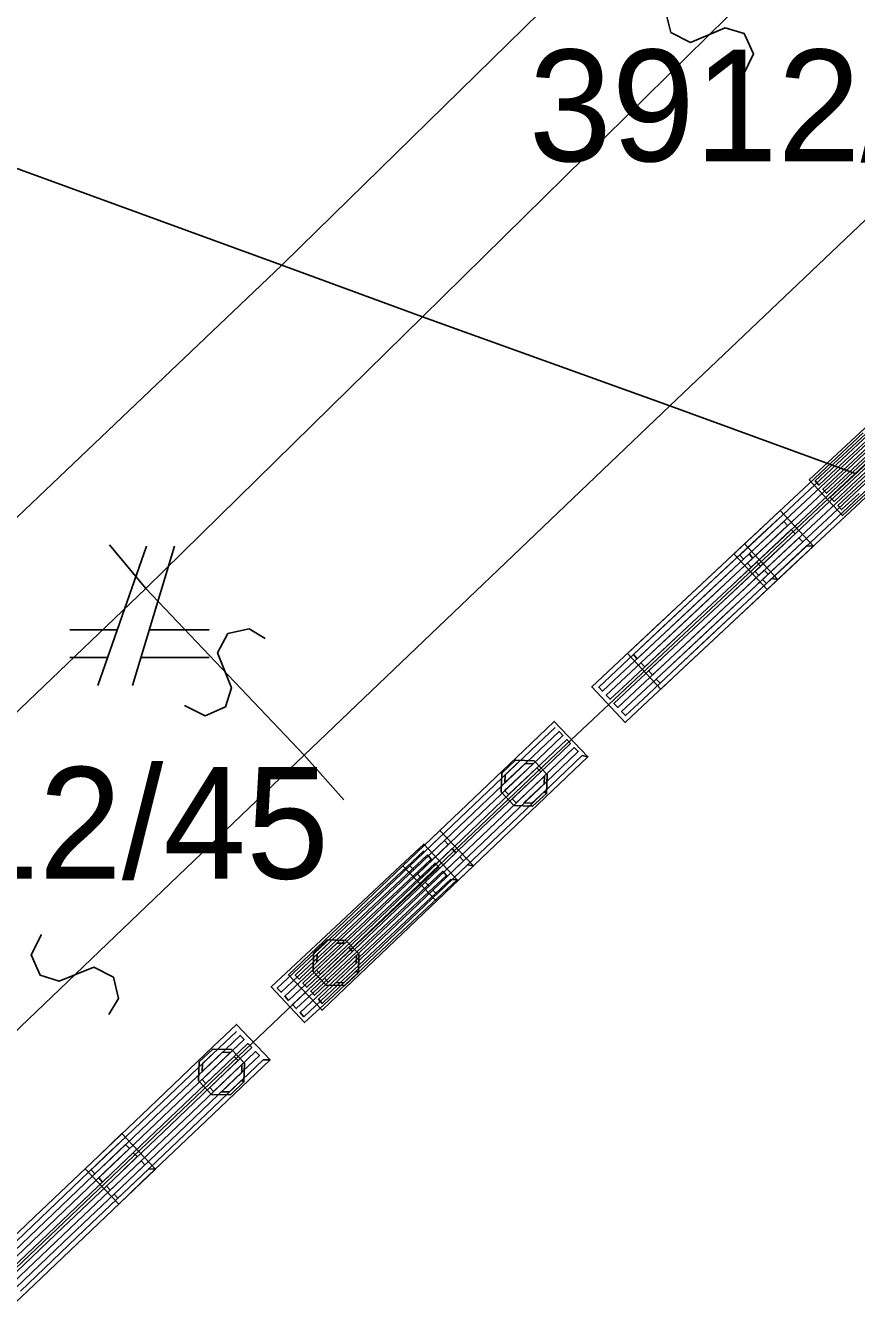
# Model space of a CAD drawing. Extents: x -266179 to -264727, y -1243225 to -1241702.
# Drawn here: x -264989.42 to -264977.51, y -1242663.95 to -1242645.49 of the extents above; entities that cross this region are included whole.
import ezdxf

# ---------------------------------------------------------------- set-up
doc = ezdxf.new("R2010")
doc.units = 0
for name, color, linetype in [('Vrstva 1', 7, 'Continuous'), ('Vrstva 19', 7, 'Continuous'), ('Vrstva 2', 7, 'Continuous'), ('Vrstva 21', 7, 'Continuous')]:
    doc.layers.add(name, color=color, linetype=linetype)

msp = doc.modelspace()

# ---------------------------------------------------------------- linework, layer by layer
at = {"layer": 'Vrstva 1'}
for p, q in [((-264977.88, -1242641.21), (-264985.48, -1242648.66)), ((-264985.75, -1242648.92), (-264996.07, -1242645.16)), ((-264970.88, -1242645.7), (-264977.52, -1242651.91)), ((-264985.48, -1242648.66), (-264985.75, -1242648.92)), ((-264985.75, -1242648.92), (-264997.08, -1242659.7)), ((-264983.73, -1242649.66), (-264985.75, -1242648.92)), ((-264985.75, -1242648.92), (-264983.73, -1242649.66)), ((-264980.18, -1242650.94), (-264983.73, -1242649.66)), ((-264983.73, -1242649.66), (-264980.18, -1242650.94)), ((-264977.52, -1242651.91), (-264980.18, -1242650.94)), ((-264980.18, -1242650.94), (-264977.52, -1242651.91)), ((-264977.52, -1242651.91), (-264981.9, -1242656.01)), ((-264987.69, -1242652.95), (-264988.39, -1242654.95)), ((-264987.89, -1242654.95), (-264987.29, -1242652.95)), ((-264988.11, -1242654.15), (-264988.79, -1242654.15)), ((-264986.79, -1242654.15), (-264987.65, -1242654.15)), ((-264988.79, -1242654.55), (-264988.25, -1242654.55)), ((-264987.77, -1242654.55), (-264986.79, -1242654.55)), ((-264981.9, -1242656.01), (-264989.67, -1242663.41))]:
    msp.add_line(p, q, dxfattribs=at)
at = {"layer": 'Vrstva 19'}
for p, q in [((-264970.88, -1242645.7), (-264977.52, -1242651.91)), ((-264977.52, -1242651.91), (-264981.9, -1242656.01)), ((-264981.9, -1242656.01), (-264989.67, -1242663.41))]:
    msp.add_line(p, q, dxfattribs=at)
for points in [[(-264976.862, -1242650.979), (-264977.792, -1242651.844), (-264978.042, -1242652.075), (-264978.096, -1242652.016), (-264977.165, -1242651.152)], [(-264976.753, -1242651.097), (-264977.684, -1242651.961), (-264977.933, -1242652.192), (-264977.987, -1242652.134), (-264977.056, -1242651.269)], [(-264977.02, -1242651.169), (-264977.947, -1242652.037), (-264978.874, -1242652.905), (-264979.122, -1242653.138), (-264979.177, -1242653.079), (-264978.25, -1242652.211), (-264977.323, -1242651.343)], [(-264976.91, -1242651.286), (-264977.838, -1242652.154), (-264978.765, -1242653.022), (-264979.013, -1242653.254), (-264979.068, -1242653.196), (-264978.14, -1242652.328), (-264977.213, -1242651.46)], [(-264977.367, -1242652.199), (-264977.704, -1242652.512), (-264978.18, -1242651.999), (-264977.25, -1242651.135)], [(-264976.644, -1242651.214), (-264977.575, -1242652.078), (-264977.824, -1242652.309), (-264977.878, -1242652.251), (-264976.948, -1242651.387)], [(-264976.593, -1242651.523), (-264977.52, -1242652.391), (-264978.447, -1242653.259), (-264978.783, -1242653.573), (-264979.261, -1242653.062), (-264978.334, -1242652.194), (-264977.407, -1242651.326)], [(-264976.801, -1242651.403), (-264977.728, -1242652.271), (-264978.655, -1242653.139), (-264978.904, -1242653.371), (-264978.958, -1242653.313), (-264978.031, -1242652.445), (-264977.104, -1242651.577)], [(-264976.692, -1242651.52), (-264977.619, -1242652.388), (-264978.546, -1242653.256), (-264978.794, -1242653.488), (-264978.849, -1242653.43), (-264977.922, -1242652.562), (-264976.995, -1242651.694)], [(-264977.466, -1242652.195), (-264977.715, -1242652.427), (-264977.769, -1242652.368), (-264976.839, -1242651.504)], [(-264978.12, -1242652.951), (-264979.047, -1242653.819), (-264979.974, -1242654.687), (-264980.31, -1242655.001), (-264980.789, -1242654.49), (-264979.861, -1242653.622), (-264978.934, -1242652.754), (-264978.598, -1242652.44), (-264978.12, -1242652.951), (-264978.219, -1242652.948), (-264979.146, -1242653.816), (-264980.073, -1242654.684), (-264980.321, -1242654.916), (-264980.376, -1242654.858), (-264979.449, -1242653.99), (-264978.522, -1242653.122), (-264978.274, -1242652.889), (-264978.328, -1242652.831), (-264979.255, -1242653.699), (-264980.183, -1242654.567), (-264980.431, -1242654.799), (-264980.486, -1242654.741), (-264979.558, -1242653.873), (-264978.631, -1242653.005), (-264978.383, -1242652.773), (-264978.438, -1242652.714), (-264979.365, -1242653.582), (-264980.292, -1242654.45), (-264980.54, -1242654.682), (-264980.595, -1242654.624), (-264979.668, -1242653.756), (-264978.741, -1242652.888), (-264978.492, -1242652.656), (-264978.547, -1242652.597), (-264979.474, -1242653.465), (-264980.401, -1242654.333), (-264980.65, -1242654.566), (-264980.704, -1242654.507), (-264979.777, -1242653.639), (-264978.85, -1242652.771), (-264978.602, -1242652.539)], [(-264978.631, -1242653.43), (-264979.559, -1242654.298), (-264980.486, -1242655.166), (-264980.822, -1242655.48), (-264981.3, -1242654.969), (-264980.373, -1242654.101), (-264979.446, -1242653.233), (-264979.11, -1242652.919), (-264978.631, -1242653.43), (-264978.716, -1242653.413), (-264979.643, -1242654.281), (-264980.57, -1242655.149), (-264980.818, -1242655.381), (-264980.873, -1242655.323), (-264979.946, -1242654.455), (-264979.019, -1242653.587), (-264978.77, -1242653.354), (-264978.825, -1242653.296), (-264979.752, -1242654.164), (-264980.679, -1242655.032), (-264980.928, -1242655.264), (-264980.982, -1242655.206), (-264980.055, -1242654.338), (-264979.128, -1242653.47), (-264978.88, -1242653.238), (-264978.934, -1242653.179), (-264979.862, -1242654.047), (-264980.789, -1242654.915), (-264981.037, -1242655.147), (-264981.092, -1242655.089), (-264980.165, -1242654.221), (-264979.237, -1242653.353), (-264978.989, -1242653.121), (-264979.044, -1242653.062), (-264979.971, -1242653.93), (-264980.898, -1242654.798), (-264981.146, -1242655.031), (-264981.201, -1242654.972), (-264980.274, -1242654.104), (-264979.347, -1242653.236), (-264979.099, -1242653.004)], [(-264981.356, -1242655.972), (-264982.275, -1242656.849), (-264983.194, -1242657.725), (-264983.527, -1242658.042), (-264984.01, -1242657.535), (-264983.091, -1242656.659), (-264982.172, -1242655.783), (-264981.839, -1242655.466), (-264981.356, -1242655.972), (-264981.44, -1242655.956), (-264982.359, -1242656.832), (-264983.279, -1242657.709), (-264983.525, -1242657.943), (-264983.58, -1242657.885), (-264982.661, -1242657.009), (-264981.741, -1242656.133), (-264981.495, -1242655.898), (-264981.551, -1242655.84), (-264982.47, -1242656.717), (-264983.389, -1242657.593), (-264983.635, -1242657.827), (-264983.69, -1242657.769), (-264982.771, -1242656.893), (-264981.852, -1242656.017), (-264981.606, -1242655.782), (-264981.661, -1242655.725), (-264982.58, -1242656.601), (-264983.5, -1242657.477), (-264983.746, -1242657.712), (-264983.801, -1242657.654), (-264982.882, -1242656.777), (-264981.962, -1242655.901), (-264981.716, -1242655.667), (-264981.771, -1242655.609), (-264982.691, -1242656.485), (-264983.61, -1242657.361), (-264983.856, -1242657.596), (-264983.911, -1242657.538), (-264982.992, -1242656.662), (-264982.073, -1242655.785), (-264981.827, -1242655.551)], [(-264981.952, -1242656.497), (-264982.149, -1242656.681), (-264982.417, -1242656.672), (-264982.602, -1242656.475), (-264982.593, -1242656.207), (-264982.396, -1242656.022), (-264982.127, -1242656.031), (-264981.943, -1242656.228), (-264981.952, -1242656.497), (-264981.986, -1242656.474), (-264982.162, -1242656.638), (-264982.275, -1242656.635), (-264981.983, -1242656.361), (-264981.979, -1242656.248), (-264982.388, -1242656.631), (-264982.442, -1242656.573), (-264982.034, -1242656.19), (-264982.088, -1242656.131), (-264982.497, -1242656.514), (-264982.552, -1242656.456), (-264982.143, -1242656.073), (-264982.256, -1242656.069), (-264982.548, -1242656.343), (-264982.544, -1242656.23), (-264982.369, -1242656.066)], [(-264982.999, -1242657.538), (-264983.919, -1242658.414), (-264984.838, -1242659.29), (-264985.171, -1242659.608), (-264985.654, -1242659.101), (-264984.735, -1242658.225), (-264983.815, -1242657.349), (-264983.482, -1242657.031), (-264982.999, -1242657.538), (-264983.084, -1242657.522), (-264984.003, -1242658.398), (-264984.923, -1242659.274), (-264985.169, -1242659.509), (-264985.224, -1242659.451), (-264984.305, -1242658.575), (-264983.385, -1242657.698), (-264983.139, -1242657.464), (-264983.194, -1242657.406), (-264984.114, -1242658.282), (-264985.033, -1242659.158), (-264985.279, -1242659.393), (-264985.334, -1242659.335), (-264984.415, -1242658.459), (-264983.496, -1242657.583), (-264983.25, -1242657.348), (-264983.305, -1242657.29), (-264984.224, -1242658.166), (-264985.143, -1242659.043), (-264985.389, -1242659.277), (-264985.445, -1242659.219), (-264984.525, -1242658.343), (-264983.606, -1242657.467), (-264983.36, -1242657.232), (-264983.415, -1242657.174), (-264984.334, -1242658.05), (-264985.254, -1242658.927), (-264985.5, -1242659.161), (-264985.555, -1242659.103), (-264984.636, -1242658.227), (-264983.716, -1242657.351), (-264983.47, -1242657.116)], [(-264983.231, -1242657.735), (-264984.158, -1242658.603), (-264985.085, -1242659.471), (-264985.421, -1242659.785), (-264985.899, -1242659.274), (-264984.972, -1242658.406), (-264984.045, -1242657.538), (-264983.709, -1242657.224), (-264983.231, -1242657.735), (-264983.33, -1242657.732), (-264984.257, -1242658.6), (-264985.184, -1242659.468), (-264985.432, -1242659.7), (-264985.487, -1242659.642), (-264984.56, -1242658.774), (-264983.633, -1242657.906), (-264983.384, -1242657.673), (-264983.439, -1242657.615), (-264984.366, -1242658.483), (-264985.293, -1242659.351), (-264985.542, -1242659.583), (-264985.596, -1242659.525), (-264984.669, -1242658.657), (-264983.742, -1242657.789), (-264983.494, -1242657.557), (-264983.548, -1242657.498), (-264984.476, -1242658.366), (-264985.403, -1242659.234), (-264985.651, -1242659.466), (-264985.706, -1242659.408), (-264984.778, -1242658.54), (-264983.851, -1242657.672), (-264983.603, -1242657.44), (-264983.658, -1242657.381), (-264984.585, -1242658.249), (-264985.512, -1242659.117), (-264985.76, -1242659.35), (-264985.815, -1242659.291), (-264984.888, -1242658.423), (-264983.961, -1242657.555), (-264983.712, -1242657.323)], [(-264984.648, -1242659.069), (-264984.844, -1242659.255), (-264985.112, -1242659.249), (-264985.299, -1242659.054), (-264985.292, -1242658.785), (-264985.097, -1242658.599), (-264984.828, -1242658.605), (-264984.642, -1242658.801), (-264984.648, -1242659.069), (-264984.683, -1242659.047), (-264984.857, -1242659.213), (-264984.97, -1242659.21), (-264984.68, -1242658.934), (-264984.678, -1242658.821), (-264985.083, -1242659.207), (-264985.138, -1242659.149), (-264984.733, -1242658.763), (-264984.788, -1242658.705), (-264985.193, -1242659.091), (-264985.249, -1242659.034), (-264984.843, -1242658.647), (-264984.956, -1242658.644), (-264985.246, -1242658.92), (-264985.243, -1242658.807), (-264985.069, -1242658.642)], [(-264985.916, -1242660.319), (-264986.835, -1242661.195), (-264987.755, -1242662.071), (-264988.088, -1242662.389), (-264988.571, -1242661.882), (-264987.651, -1242661.006), (-264986.732, -1242660.13), (-264986.399, -1242659.812), (-264985.916, -1242660.319), (-264986.015, -1242660.317), (-264986.934, -1242661.193), (-264987.854, -1242662.069), (-264988.1, -1242662.304), (-264988.155, -1242662.246), (-264987.236, -1242661.37), (-264986.316, -1242660.493), (-264986.07, -1242660.259), (-264986.125, -1242660.201), (-264987.045, -1242661.077), (-264987.964, -1242661.953), (-264988.21, -1242662.188), (-264988.265, -1242662.13), (-264987.346, -1242661.254), (-264986.427, -1242660.377), (-264986.181, -1242660.143), (-264986.236, -1242660.085), (-264987.155, -1242660.961), (-264988.074, -1242661.837), (-264988.32, -1242662.072), (-264988.376, -1242662.014), (-264987.456, -1242661.138), (-264986.537, -1242660.262), (-264986.291, -1242660.027), (-264986.346, -1242659.969), (-264987.265, -1242660.845), (-264988.185, -1242661.722), (-264988.431, -1242661.956), (-264988.486, -1242661.898), (-264987.567, -1242661.022), (-264986.647, -1242660.146), (-264986.401, -1242659.911)], [(-264986.292, -1242660.635), (-264986.487, -1242660.821), (-264986.756, -1242660.815), (-264986.942, -1242660.619), (-264986.936, -1242660.35), (-264986.74, -1242660.164), (-264986.472, -1242660.171), (-264986.286, -1242660.366), (-264986.292, -1242660.635), (-264986.327, -1242660.613), (-264986.501, -1242660.778), (-264986.614, -1242660.776), (-264986.324, -1242660.5), (-264986.321, -1242660.386), (-264986.727, -1242660.773), (-264986.782, -1242660.715), (-264986.377, -1242660.329), (-264986.432, -1242660.271), (-264986.837, -1242660.657), (-264986.892, -1242660.599), (-264986.487, -1242660.213), (-264986.6, -1242660.21), (-264986.89, -1242660.486), (-264986.887, -1242660.373), (-264986.713, -1242660.207)], [(-264990.214, -1242663.448), (-264989.295, -1242662.571), (-264988.376, -1242661.695), (-264988.043, -1242661.378), (-264987.56, -1242661.885), (-264987.659, -1242661.882), (-264988.578, -1242662.758), (-264989.497, -1242663.635)], [(-264990.13, -1242663.464), (-264989.211, -1242662.588), (-264988.291, -1242661.711), (-264988.045, -1242661.477)], [(-264990.019, -1242663.58), (-264989.1, -1242662.703), (-264988.181, -1242661.827), (-264987.935, -1242661.593), (-264987.99, -1242661.535), (-264988.909, -1242662.411), (-264989.829, -1242663.287)], [(-264989.909, -1242663.695), (-264988.99, -1242662.819), (-264988.07, -1242661.943), (-264987.824, -1242661.708), (-264987.88, -1242661.651), (-264988.799, -1242662.527), (-264989.718, -1242663.403)], [(-264989.799, -1242663.811), (-264988.879, -1242662.935), (-264987.96, -1242662.059), (-264987.714, -1242661.824), (-264987.769, -1242661.766), (-264988.688, -1242662.643), (-264989.608, -1242663.519)], [(-264987.56, -1242661.885), (-264988.479, -1242662.761), (-264989.398, -1242663.637), (-264989.731, -1242663.954)]]:
    msp.add_lwpolyline(points, dxfattribs=at)
at = {"layer": 'Vrstva 2'}
for p, q in [((-264975.5, -1242641.57), (-264983.73, -1242649.66)), ((-264980.18, -1242650.94), (-264972.21, -1242643.35)), ((-264983.73, -1242649.66), (-264987.7, -1242653.56)), ((-264980.18, -1242650.94), (-264985.43, -1242655.95)), ((-264988.22, -1242652.93), (-264987.7, -1242653.56)), ((-264987.7, -1242653.56), (-264995.14, -1242660.67)), ((-264985.43, -1242655.95), (-264987.7, -1242653.56)), ((-264992, -1242662.24), (-264985.43, -1242655.95)), ((-264985.43, -1242655.95), (-264984.86, -1242656.59))]:
    msp.add_line(p, q, dxfattribs=at)
for points in [[(-264979.125, -1242646.185), (-264978.981, -1242645.889), (-264979.113, -1242645.598), (-264979.388, -1242645.518), (-264979.885, -1242645.726), (-264980.166, -1242645.582), (-264980.241, -1242645.277), (-264980.105, -1242645.045)], [(-264987.143, -1242655.235), (-264986.85, -1242655.384), (-264986.557, -1242655.257), (-264986.472, -1242654.984), (-264986.671, -1242654.483), (-264986.522, -1242654.204), (-264986.216, -1242654.135), (-264985.987, -1242654.275)], [(-264989.198, -1242658.519), (-264989.346, -1242658.813), (-264989.217, -1242659.105), (-264988.943, -1242659.189), (-264988.444, -1242658.988), (-264988.164, -1242659.135), (-264988.093, -1242659.441), (-264988.232, -1242659.671)]]:
    msp.add_lwpolyline(points, dxfattribs=at)
at = {"layer": 'Vrstva 21'}
for p, q in [((-264970.88, -1242645.7), (-264977.52, -1242651.91)), ((-264977.52, -1242651.91), (-264981.9, -1242656.01)), ((-264981.9, -1242656.01), (-264989.67, -1242663.41))]:
    msp.add_line(p, q, dxfattribs=at)

# ---------------------------------------------------------------- texts
at = {"layer": 'Vrstva 1'}
for s, p in [('3912/44', (-264982.204, -1242647.43)), ('3912/45', (-264992.804, -1242657.72))]:
    msp.add_text(s, height=1.6, dxfattribs=at).set_placement(p)

doc.saveas('drawing.dxf')
